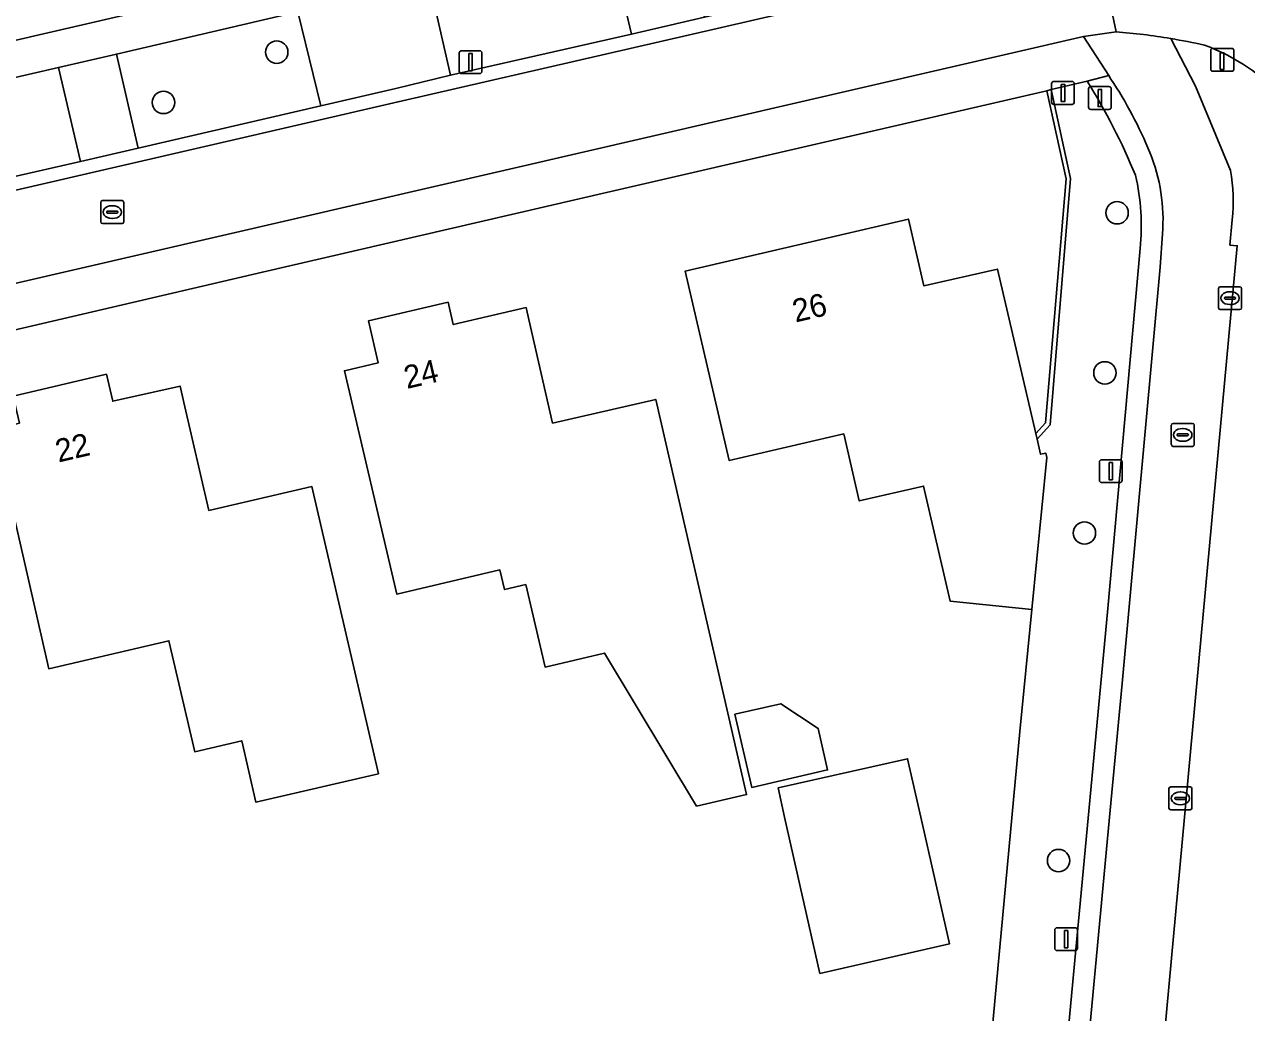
# Model space of a CAD drawing. Extents: x 156412 to 157779, y 382335 to 383768.
# Drawn here: x 156777.8 to 156831.2, y 383241.5 to 383284.6 of the extents above; entities that cross this region are included whole.
import ezdxf

# ---------------------------------------------------------------- set-up
doc = ezdxf.new("R2010")
doc.units = 0
for name, color, linetype in [('IMGEO_Berm_groen', 7, 'Continuous'), ('IMGEO_Boom', 7, 'Continuous'), ('IMGEO_Erf', 7, 'Continuous'), ('IMGEO_Fietspad_gesloten', 7, 'Continuous'), ('IMGEO_Groenvoorziening', 7, 'Continuous'), ('IMGEO_Haag', 7, 'Continuous'), ('IMGEO_Kolk', 7, 'Continuous'), ('IMGEO_Lichtmast', 7, 'Continuous'), ('IMGEO_Paal', 7, 'Continuous'), ('IMGEO_Pand', 7, 'Continuous'), ('IMGEO_Pand_nummerreeks', 7, 'Continuous'), ('IMGEO_Parkeervlak_open', 7, 'Continuous'), ('IMGEO_Rijbaan_lokaal_gesloten', 7, 'Continuous'), ('IMGEO_Rijbaan_lokaal_open', 7, 'Continuous'), ('IMGEO_Rioolput', 7, 'Continuous'), ('IMGEO_Verkeersbordpaal', 7, 'Continuous'), ('IMGEO_Voetpad_open', 7, 'Continuous')]:
    doc.layers.add(name, color=color, linetype=linetype)

msp = doc.modelspace()

# ---------------------------------------------------------------- linework, layer by layer
at = {"layer": 'IMGEO_Berm_groen'}
for points in [[(156803.35, 383288.284), (156795.492, 383286.483), (156796.418, 383282.389), (156804.332, 383284.186)], [(156789.764, 383285.156), (156781.834, 383283.314), (156782.783, 383279.21), (156790.755, 383281.053)]]:
    msp.add_lwpolyline(points, close=True, dxfattribs=at)
for points in [[(156827.876, 383283.99), (156828.957, 383281.914), (156830.486, 383278.226)], [(156830.563, 383276.081), (156830.461, 383274.97), (156830.78, 383274.941), (156828.551, 383250.802), (156828.482, 383250), (156825.585, 383218.585), (156825.238, 383218.606)]]:
    msp.add_lwpolyline(points, dxfattribs=at)
for centre, radius, start, end in [((156823.277, 383256.64), 27.734, 77.3613, 80.4542), ((156826.273, 383275.375), 8.876, 15.3118, 69.7464), ((156823.445, 383276.899), 7.165, 353.441, 10.6708)]:
    msp.add_arc(centre, radius, start, end, dxfattribs=at)
at = {"layer": 'IMGEO_Boom'}
for centre in [(156788.836, 383283.395), (156783.89, 383281.2), (156825.534, 383276.383), (156825.002, 383269.394), (156824.11, 383262.404), (156822.978, 383248.103)]:
    msp.add_circle(centre, 0.489, dxfattribs=at)
at = {"layer": 'IMGEO_Erf'}
for points in [[(156745.276, 383305.89), (156751.613, 383277.957), (156819.904, 383293.743), (156818.306, 383300.676), (156814.39, 383299.795), (156815.076, 383296.874), (156807.757, 383295.154), (156804.648, 383308.649), (156813.426, 383310.679), (156814.066, 383307.912), (156816.502, 383308.476), (156813.474, 383321.659)], [(156818.365, 383222.197), (156821.291, 383253.732), (156821.811, 383259.063), (156818.249, 383259.422), (156817.081, 383264.456), (156814.276, 383263.806), (156813.598, 383266.728), (156808.598, 383265.568), (156806.679, 383273.841), (156816.423, 383276.105), (156817.101, 383273.187), (156820.312, 383273.927), (156821.986, 383266.743), (156822.413, 383267.208), (156823.304, 383277.86), (156822.466, 383281.712), (156803.236, 383277.267), (156788.213, 383273.797), (156773.352, 383270.326), (156770.203, 383269.625), (156756.463, 383266.457), (156760.292, 383249.999), (156762.97, 383238.494)]]:
    msp.add_lwpolyline(points, dxfattribs=at)
for points in [[(156809.357, 383250.986), (156807.174, 383250.484), (156803.154, 383257.159), (156800.555, 383256.549), (156799.709, 383260.151), (156798.784, 383259.934), (156798.583, 383260.79), (156794.085, 383259.734), (156791.795, 383269.489), (156793.266, 383269.834), (156792.838, 383271.665), (156796.321, 383272.479), (156796.548, 383271.505), (156799.724, 383272.242), (156799.77, 383272.041), (156800.885, 383267.199), (156805.385, 383268.235)], [(156793.277, 383251.892), (156787.929, 383250.653), (156787.308, 383253.332), (156785.253, 383252.856), (156784.131, 383257.697), (156778.88, 383256.481), (156776.484, 383266.937), (156777.602, 383267.206), (156777.327, 383268.384), (156781.398, 383269.336), (156781.674, 383268.158), (156784.618, 383268.816), (156784.785, 383268.094), (156785.875, 383263.388), (156790.373, 383264.43)], [(156812.475, 383253.873), (156812.892, 383252.06), (156809.578, 383251.298), (156808.843, 383254.493), (156810.849, 383254.954)], [(156816.386, 383252.549), (156816.962, 383250), (156818.211, 383244.464), (156812.556, 383243.177), (156811.016, 383250), (156810.728, 383251.273)]]:
    msp.add_lwpolyline(points, close=True, dxfattribs=at)
at = {"layer": 'IMGEO_Fietspad_gesloten'}
for points in [[(156825.488, 383284.284), (156824.071, 383284.073), (156825.167, 383282.374), (156825.268, 383282.217)], [(156830.486, 383278.226), (156828.957, 383281.914), (156827.876, 383283.99)], [(156828.551, 383250.802), (156830.78, 383274.941), (156830.461, 383274.97), (156830.563, 383276.081)], [(156827.517, 383275.462), (156827.42, 383274.005), (156825.75, 383255.841), (156825.205, 383250), (156822.054, 383216.381), (156826.264, 383217.377)], [(156825.238, 383218.606), (156825.585, 383218.585), (156828.482, 383250), (156828.551, 383250.802)]]:
    msp.add_lwpolyline(points, dxfattribs=at)
for centre, radius, start, end in [((156823.418, 383257.626), 26.738, 80.4026, 85.56), ((156810.099, 383272.132), 18.215, 22.1832, 33.6163), ((156819.724, 383276.069), 7.816, 355.549, 22.1059), ((156823.445, 383276.899), 7.165, 353.441, 10.6708)]:
    msp.add_arc(centre, radius, start, end, dxfattribs=at)
at = {"layer": 'IMGEO_Groenvoorziening'}
for points in [[(156824.221, 383282.135), (156822.66, 383281.759), (156823.506, 383277.873), (156822.607, 383267.123), (156822.041, 383266.507), (156822.195, 383265.847), (156822.196, 383265.844), (156822.42, 383265.896), (156822.465, 383265.701), (156821.811, 383259.063), (156821.291, 383253.732), (156818.365, 383222.197), (156821.738, 383222.98), (156825.109, 383258.948)], [(156825.109, 383258.948), (156826.538, 383274.826)]]:
    msp.add_lwpolyline(points, dxfattribs=at)
msp.add_lwpolyline([(156822.66, 383281.759), (156822.466, 383281.712), (156823.304, 383277.86), (156822.413, 383267.208), (156821.986, 383266.743), (156822.041, 383266.507), (156822.607, 383267.123), (156823.506, 383277.873)], close=True, dxfattribs=at)
for centre, radius, start, end in [((156801.98, 383268.117), 26.29, 22.1262, 32.2224), ((156817.133, 383275.828), 9.459, 353.9184, 13.3929)]:
    msp.add_arc(centre, radius, start, end, dxfattribs=at)
at = {"layer": 'IMGEO_Haag'}
msp.add_lwpolyline([(156822.66, 383281.759), (156822.466, 383281.712), (156823.304, 383277.86), (156822.413, 383267.208), (156821.986, 383266.743), (156822.041, 383266.507), (156822.607, 383267.123), (156823.506, 383277.873)], close=True, dxfattribs=at)
at = {"layer": 'IMGEO_Kolk'}
for p, q in [((156829.968, 383272.23), (156829.968, 383273.082)), ((156830.043, 383273.156), (156830.895, 383273.156)), ((156830.456, 383272.936), (156830.481, 383272.936)), ((156830.969, 383273.082), (156830.969, 383272.23)), ((156830.227, 383272.65), (156830.227, 383272.662)), ((156830.665, 383272.613), (156830.267, 383272.613)), ((156830.27, 383272.699), (156830.668, 383272.699)), ((156830.711, 383272.662), (156830.711, 383272.65)), ((156830.895, 383272.156), (156830.043, 383272.156)), ((156830.479, 383272.376), (156830.454, 383272.376)), ((156827.8, 383250.394), (156827.8, 383251.246)), ((156827.875, 383251.32), (156828.727, 383251.32)), ((156828.288, 383251.1), (156828.313, 383251.1)), ((156828.801, 383251.246), (156828.801, 383250.394)), ((156828.059, 383250.814), (156828.059, 383250.826)), ((156828.497, 383250.777), (156828.099, 383250.777)), ((156828.102, 383250.863), (156828.5, 383250.863)), ((156828.311, 383250.54), (156828.286, 383250.54)), ((156828.543, 383250.826), (156828.543, 383250.814)), ((156828.727, 383250.32), (156827.875, 383250.32))]:
    msp.add_line(p, q, dxfattribs=at)
for points in [[(156829.968, 383272.23), (156829.968, 383273.082)], [(156830.043, 383273.156), (156830.895, 383273.156)], [(156830.969, 383273.082), (156830.969, 383272.23)], [(156830.895, 383272.156), (156830.043, 383272.156)], [(156827.8, 383250.394), (156827.8, 383251.246)], [(156827.875, 383251.32), (156828.727, 383251.32)], [(156828.801, 383251.246), (156828.801, 383250.394)], [(156828.727, 383250.32), (156827.875, 383250.32)]]:
    msp.add_lwpolyline(points, dxfattribs=at)
for centre, radius, start, end in [((156830.045, 383273.08), 0.0765, 91.552, 178.448), ((156830.045, 383273.08), 0.0765, 91.552, 178.448), ((156830.893, 383273.08), 0.0765, 1.552, 88.448), ((156830.893, 383273.08), 0.0765, 1.552, 88.448), ((156830.267, 383272.659), 0.0403, 85.8775, 175.7526), ((156830.264, 383272.649), 0.0366, 178.938, 274.7102), ((156830.668, 383272.656), 0.043, 264.8664, 352.4533), ((156830.672, 383272.661), 0.0386, 1.7309, 96.639), ((156830.045, 383272.232), 0.0765, 181.552, 268.448), ((156830.045, 383272.232), 0.0765, 181.552, 268.448), ((156830.893, 383272.232), 0.0765, 271.552, 358.448), ((156830.893, 383272.232), 0.0765, 271.552, 358.448), ((156827.877, 383251.244), 0.0765, 91.552, 178.448), ((156827.877, 383251.244), 0.0765, 91.552, 178.448), ((156828.725, 383251.244), 0.0765, 1.552, 88.448), ((156828.725, 383251.244), 0.0765, 1.552, 88.448), ((156828.099, 383250.823), 0.0403, 85.8775, 175.7526), ((156828.096, 383250.813), 0.0366, 178.938, 274.7102), ((156828.5, 383250.82), 0.043, 264.8664, 352.4533), ((156828.504, 383250.825), 0.0386, 1.7309, 96.639), ((156827.877, 383250.396), 0.0765, 181.552, 268.448), ((156827.877, 383250.396), 0.0765, 181.552, 268.448), ((156828.725, 383250.396), 0.0765, 271.552, 358.448), ((156828.725, 383250.396), 0.0765, 271.552, 358.448)]:
    msp.add_arc(centre, radius, start, end, dxfattribs=at)
for centre, major_axis, ratio, start_param, end_param in [((156830.455, 383272.656), (-0.387, 0.002), 0.722429, 4.712389, 7.853982), ((156830.48, 383272.656), (-0.39, 0.002), 0.717154, 1.570796, 4.712389), ((156828.287, 383250.82), (-0.387, 0.002), 0.722429, 4.712389, 7.853982), ((156828.312, 383250.82), (-0.39, 0.002), 0.717154, 1.570796, 4.712389)]:
    msp.add_ellipse(centre, major_axis=major_axis, ratio=ratio, start_param=start_param, end_param=end_param, dxfattribs=at)
at = {"layer": 'IMGEO_Lichtmast'}
for p, q in [((156796.807, 383282.56), (156796.807, 383283.36)), ((156796.807, 383283.36), (156796.807, 383282.56)), ((156796.907, 383283.46), (156797.697, 383283.46)), ((156797.697, 383283.46), (156796.907, 383283.46)), ((156797.797, 383283.36), (156797.797, 383282.56)), ((156797.797, 383282.56), (156797.797, 383283.36)), ((156797.697, 383282.46), (156796.907, 383282.46)), ((156796.907, 383282.46), (156797.697, 383282.46)), ((156824.764, 383264.704), (156824.764, 383265.504)), ((156824.764, 383265.504), (156824.764, 383264.704)), ((156824.864, 383265.604), (156825.654, 383265.604)), ((156825.654, 383265.604), (156824.864, 383265.604)), ((156825.754, 383265.504), (156825.754, 383264.704)), ((156825.754, 383264.704), (156825.754, 383265.504)), ((156825.654, 383264.604), (156824.864, 383264.604)), ((156824.864, 383264.604), (156825.654, 383264.604)), ((156822.911, 383245.175), (156823.701, 383245.175)), ((156823.701, 383245.175), (156822.911, 383245.175)), ((156822.811, 383244.275), (156822.811, 383245.075)), ((156822.811, 383245.075), (156822.811, 383244.275)), ((156823.801, 383245.075), (156823.801, 383244.275)), ((156823.801, 383244.275), (156823.801, 383245.075)), ((156823.701, 383244.175), (156822.911, 383244.175)), ((156822.911, 383244.175), (156823.701, 383244.175))]:
    msp.add_line(p, q, dxfattribs=at)
for points in [[(156797.227, 383283.335), (156797.377, 383283.335), (156797.377, 383282.585), (156797.227, 383282.585), (156797.227, 383283.335)], [(156825.184, 383265.479), (156825.334, 383265.479), (156825.334, 383264.729), (156825.184, 383264.729), (156825.184, 383265.479)], [(156823.231, 383245.05), (156823.381, 383245.05), (156823.381, 383244.3), (156823.231, 383244.3), (156823.231, 383245.05)]]:
    msp.add_lwpolyline(points, dxfattribs=at)
for centre, start, end in [((156796.907, 383283.36), 90, 180), ((156796.907, 383283.36), 90, 180), ((156797.697, 383283.36), 0, 90), ((156797.697, 383283.36), 360, 90), ((156796.907, 383282.56), 180, 270), ((156796.907, 383282.56), 180, 270), ((156797.697, 383282.56), 270, 0), ((156797.697, 383282.56), 270, 0), ((156824.864, 383265.504), 90, 180), ((156824.864, 383265.504), 90, 180), ((156825.654, 383265.504), 0, 90), ((156825.654, 383265.504), 360, 90), ((156824.864, 383264.704), 180, 270), ((156824.864, 383264.704), 180, 270), ((156825.654, 383264.704), 270, 0), ((156825.654, 383264.704), 270, 0), ((156822.911, 383245.075), 90, 180), ((156822.911, 383245.075), 90, 180), ((156823.701, 383245.075), 0, 90), ((156823.701, 383245.075), 360, 90), ((156822.911, 383244.275), 180, 270), ((156822.911, 383244.275), 180, 270), ((156823.701, 383244.275), 270, 0), ((156823.701, 383244.275), 270, 0)]:
    msp.add_arc(centre, 0.1, start, end, dxfattribs=at)
at = {"layer": 'IMGEO_Paal'}
for p, q in [((156829.628, 383283.475), (156829.628, 383282.634)), ((156829.628, 383283.475), (156829.628, 383282.634)), ((156830.544, 383283.559), (156829.703, 383283.559)), ((156830.544, 383283.559), (156829.703, 383283.559)), ((156830.628, 383282.643), (156830.628, 383283.484)), ((156830.628, 383282.643), (156830.628, 383283.484)), ((156829.712, 383282.559), (156830.553, 383282.559)), ((156829.712, 383282.559), (156830.553, 383282.559))]:
    msp.add_line(p, q, dxfattribs=at)
msp.add_lwpolyline([(156830.043, 383283.372), (156830.203, 383283.372), (156830.203, 383282.639), (156830.043, 383282.639), (156830.043, 383283.372)], dxfattribs=at)
for centre, start, end in [((156829.706, 383283.481), 92.4484, 184.2845), ((156829.706, 383283.481), 92.4484, 184.2845), ((156830.55, 383283.481), 2.4484, 94.2845), ((156830.55, 383283.481), 2.4484, 94.2845), ((156829.706, 383282.637), 182.4484, 274.2845), ((156829.706, 383282.637), 182.4484, 274.2845), ((156830.55, 383282.637), 272.4484, 4.2845), ((156830.55, 383282.637), 272.4484, 4.2845)]:
    msp.add_arc(centre, 0.0779, start, end, dxfattribs=at)
at = {"layer": 'IMGEO_Pand'}
for points in [[(156820.312, 383273.927), (156817.101, 383273.187), (156816.423, 383276.105), (156806.679, 383273.841), (156808.598, 383265.568), (156813.598, 383266.728), (156814.276, 383263.806), (156817.081, 383264.456), (156818.249, 383259.422), (156821.811, 383259.063), (156822.465, 383265.701), (156822.42, 383265.896), (156822.196, 383265.844), (156822.195, 383265.847), (156822.041, 383266.507), (156821.986, 383266.743)], [(156805.385, 383268.235), (156800.885, 383267.199), (156799.77, 383272.041), (156799.724, 383272.242), (156796.548, 383271.505), (156796.321, 383272.479), (156792.838, 383271.665), (156793.266, 383269.834), (156791.795, 383269.489), (156794.085, 383259.734), (156798.583, 383260.79), (156798.784, 383259.934), (156799.709, 383260.151), (156800.555, 383256.549), (156803.154, 383257.159), (156807.174, 383250.484), (156809.357, 383250.986)], [(156790.373, 383264.43), (156785.875, 383263.388), (156784.785, 383268.094), (156784.618, 383268.816), (156781.674, 383268.158), (156781.398, 383269.336), (156777.327, 383268.384), (156777.602, 383267.206), (156776.484, 383266.937), (156778.88, 383256.481), (156784.131, 383257.697), (156785.253, 383252.856), (156787.308, 383253.332), (156787.929, 383250.653), (156793.277, 383251.892)], [(156808.843, 383254.493), (156809.578, 383251.298), (156812.892, 383252.06), (156812.475, 383253.873), (156810.849, 383254.954)], [(156812.556, 383243.177), (156818.211, 383244.464), (156816.962, 383250), (156816.386, 383252.549), (156810.728, 383251.273), (156811.016, 383250)]]:
    msp.add_lwpolyline(points, close=True, dxfattribs=at)
at = {"layer": 'IMGEO_Parkeervlak_open'}
msp.add_lwpolyline([(156782.783, 383279.21), (156781.834, 383283.314), (156779.309, 383282.73), (156780.261, 383278.626)], close=True, dxfattribs=at)
at = {"layer": 'IMGEO_Rijbaan_lokaal_gesloten'}
msp.add_lwpolyline([(156825.277, 383288.412), (156824.644, 383288.263), (156825.488, 383284.284)], dxfattribs=at)
msp.add_lwpolyline([(156824.644, 383288.263), (156822.376, 383287.733), (156794.133, 383281.227), (156716.377, 383263.265), (156717.235, 383259.398), (156824.071, 383284.073), (156825.488, 383284.284)], close=True, dxfattribs=at)
for centre, radius, start, end in [((156823.418, 383257.626), 26.738, 80.4026, 85.56), ((156823.277, 383256.64), 27.734, 77.3613, 80.4542), ((156826.273, 383275.375), 8.876, 15.3118, 69.7464)]:
    msp.add_arc(centre, radius, start, end, dxfattribs=at)
at = {"layer": 'IMGEO_Rijbaan_lokaal_open'}
for points in [[(156806.567, 383289.032), (156803.35, 383288.284), (156804.332, 383284.186), (156807.512, 383284.925)], [(156795.492, 383286.483), (156793.094, 383285.927), (156789.764, 383285.156), (156790.755, 383281.053), (156794.038, 383281.812), (156796.418, 383282.389)], [(156779.309, 383282.73), (156775.885, 383281.939), (156776.813, 383277.829), (156780.261, 383278.626)]]:
    msp.add_lwpolyline(points, close=True, dxfattribs=at)
msp.add_lwpolyline([(156716.377, 383263.265), (156794.133, 383281.227), (156822.376, 383287.733), (156822.234, 383288.342), (156813.799, 383286.367), (156810.602, 383285.631), (156807.512, 383284.925), (156804.332, 383284.186), (156796.418, 383282.389), (156794.038, 383281.812), (156790.755, 383281.053), (156782.783, 383279.21), (156780.261, 383278.626), (156776.813, 383277.829), (156774.301, 383277.26), (156766.505, 383275.451), (156763.095, 383274.665), (156760.607, 383274.096), (156753.017, 383272.363), (156749.231, 383271.486)], dxfattribs=at)
at = {"layer": 'IMGEO_Rioolput'}
for p, q in [((156781.152, 383275.987), (156781.152, 383276.839)), ((156781.227, 383276.913), (156782.079, 383276.913)), ((156781.64, 383276.693), (156781.665, 383276.693)), ((156782.153, 383276.839), (156782.153, 383275.987)), ((156781.411, 383276.407), (156781.411, 383276.419)), ((156781.849, 383276.37), (156781.451, 383276.37)), ((156781.454, 383276.456), (156781.852, 383276.456)), ((156781.663, 383276.133), (156781.638, 383276.133)), ((156781.895, 383276.419), (156781.895, 383276.407)), ((156782.079, 383275.913), (156781.227, 383275.913)), ((156827.903, 383266.261), (156827.903, 383267.113)), ((156827.978, 383267.187), (156828.83, 383267.187)), ((156828.904, 383267.113), (156828.904, 383266.261)), ((156828.162, 383266.681), (156828.162, 383266.693)), ((156828.6, 383266.644), (156828.202, 383266.644)), ((156828.205, 383266.73), (156828.603, 383266.73)), ((156828.391, 383266.967), (156828.416, 383266.967)), ((156828.646, 383266.693), (156828.646, 383266.681)), ((156828.83, 383266.187), (156827.978, 383266.187)), ((156828.414, 383266.407), (156828.389, 383266.407))]:
    msp.add_line(p, q, dxfattribs=at)
for points in [[(156781.152, 383275.987), (156781.152, 383276.839)], [(156781.227, 383276.913), (156782.079, 383276.913)], [(156782.153, 383276.839), (156782.153, 383275.987)], [(156782.079, 383275.913), (156781.227, 383275.913)], [(156827.903, 383266.261), (156827.903, 383267.113)], [(156827.978, 383267.187), (156828.83, 383267.187)], [(156828.904, 383267.113), (156828.904, 383266.261)], [(156828.83, 383266.187), (156827.978, 383266.187)]]:
    msp.add_lwpolyline(points, dxfattribs=at)
for centre, radius, start, end in [((156781.229, 383276.837), 0.0765, 91.552, 178.448), ((156781.229, 383276.837), 0.0765, 91.552, 178.448), ((156782.077, 383276.837), 0.0765, 1.552, 88.448), ((156782.077, 383276.837), 0.0765, 1.552, 88.448), ((156781.451, 383276.416), 0.0403, 85.8775, 175.7526), ((156781.448, 383276.406), 0.0366, 178.938, 274.7102), ((156781.852, 383276.413), 0.043, 264.8664, 352.4533), ((156781.856, 383276.418), 0.0386, 1.7309, 96.639), ((156781.229, 383275.989), 0.0765, 181.552, 268.448), ((156781.229, 383275.989), 0.0765, 181.552, 268.448), ((156782.077, 383275.989), 0.0765, 271.552, 358.448), ((156782.077, 383275.989), 0.0765, 271.552, 358.448), ((156827.98, 383267.111), 0.0765, 91.552, 178.448), ((156827.98, 383267.111), 0.0765, 91.552, 178.448), ((156828.828, 383267.111), 0.0765, 1.552, 88.448), ((156828.828, 383267.111), 0.0765, 1.552, 88.448), ((156828.202, 383266.69), 0.0403, 85.8775, 175.7526), ((156828.199, 383266.68), 0.0366, 178.938, 274.7102), ((156828.603, 383266.687), 0.043, 264.8664, 352.4533), ((156828.607, 383266.692), 0.0386, 1.7309, 96.639), ((156827.98, 383266.263), 0.0765, 181.552, 268.448), ((156827.98, 383266.263), 0.0765, 181.552, 268.448), ((156828.828, 383266.263), 0.0765, 271.552, 358.448), ((156828.828, 383266.263), 0.0765, 271.552, 358.448)]:
    msp.add_arc(centre, radius, start, end, dxfattribs=at)
for centre, major_axis, ratio, start_param, end_param in [((156781.639, 383276.413), (-0.387, 0.002), 0.722429, 4.712389, 7.853982), ((156781.664, 383276.413), (-0.39, 0.002), 0.717154, 1.570796, 4.712389), ((156828.39, 383266.687), (-0.387, 0.002), 0.722429, 4.712389, 7.853982), ((156828.415, 383266.687), (-0.39, 0.002), 0.717154, 1.570796, 4.712389)]:
    msp.add_ellipse(centre, major_axis=major_axis, ratio=ratio, start_param=start_param, end_param=end_param, dxfattribs=at)
at = {"layer": 'IMGEO_Verkeersbordpaal'}
for p, q in [((156822.676, 383281.215), (156822.676, 383282.015)), ((156822.676, 383282.015), (156822.676, 383281.215)), ((156822.776, 383282.115), (156823.566, 383282.115)), ((156823.566, 383282.115), (156822.776, 383282.115)), ((156823.666, 383282.015), (156823.666, 383281.215)), ((156823.666, 383281.215), (156823.666, 383282.015)), ((156824.288, 383280.992), (156824.288, 383281.792)), ((156824.288, 383281.792), (156824.288, 383280.992)), ((156824.388, 383281.892), (156825.178, 383281.892)), ((156825.178, 383281.892), (156824.388, 383281.892)), ((156825.278, 383281.792), (156825.278, 383280.992)), ((156825.278, 383280.992), (156825.278, 383281.792)), ((156823.566, 383281.115), (156822.776, 383281.115)), ((156822.776, 383281.115), (156823.566, 383281.115)), ((156825.178, 383280.892), (156824.388, 383280.892)), ((156824.388, 383280.892), (156825.178, 383280.892))]:
    msp.add_line(p, q, dxfattribs=at)
for points in [[(156823.096, 383281.99), (156823.246, 383281.99), (156823.246, 383281.24), (156823.096, 383281.24), (156823.096, 383281.99)], [(156824.708, 383281.767), (156824.858, 383281.767), (156824.858, 383281.017), (156824.708, 383281.017), (156824.708, 383281.767)]]:
    msp.add_lwpolyline(points, dxfattribs=at)
for centre, start, end in [((156822.776, 383282.015), 90, 180), ((156822.776, 383282.015), 90, 180), ((156823.566, 383282.015), 0, 90), ((156823.566, 383282.015), 360, 90), ((156824.388, 383281.792), 90, 180), ((156824.388, 383281.792), 90, 180), ((156825.178, 383281.792), 0, 90), ((156825.178, 383281.792), 360, 90), ((156822.776, 383281.215), 180, 270), ((156822.776, 383281.215), 180, 270), ((156823.566, 383281.215), 270, 0), ((156823.566, 383281.215), 270, 0), ((156824.388, 383280.992), 180, 270), ((156824.388, 383280.992), 180, 270), ((156825.178, 383280.992), 270, 0), ((156825.178, 383280.992), 270, 0)]:
    msp.add_arc(centre, 0.1, start, end, dxfattribs=at)
at = {"layer": 'IMGEO_Voetpad_open'}
for points in [[(156748.309, 383275.578), (156752.069, 383276.421), (156759.615, 383278.196), (156762.109, 383278.761), (156765.515, 383279.528), (156773.362, 383281.355), (156775.885, 383281.939), (156779.309, 383282.73), (156781.834, 383283.314), (156789.764, 383285.156), (156793.094, 383285.927), (156795.492, 383286.483), (156803.35, 383288.284), (156806.567, 383289.032), (156809.658, 383289.74), (156812.865, 383290.478), (156821.285, 383292.429), (156820.926, 383293.979), (156819.904, 383293.743), (156751.613, 383277.957), (156749.332, 383277.43)], [(156717.658, 383257.492), (156752.621, 383265.563), (156753.599, 383265.789), (156753.99, 383265.872), (156756.463, 383266.457), (156770.203, 383269.625), (156773.352, 383270.326), (156788.213, 383273.797), (156803.236, 383277.267), (156822.466, 383281.712), (156822.66, 383281.759), (156824.221, 383282.135), (156825.167, 383282.374), (156824.071, 383284.073), (156717.235, 383259.398)], [(156825.268, 383282.217), (156825.167, 383282.374), (156824.221, 383282.135)], [(156825.205, 383250), (156825.75, 383255.841), (156827.42, 383274.005), (156827.517, 383275.462)], [(156826.538, 383274.826), (156825.109, 383258.948), (156821.738, 383222.98), (156821.592, 383221.418), (156821.166, 383216.866), (156821.099, 383216.155), (156822.054, 383216.381), (156825.205, 383250)]]:
    msp.add_lwpolyline(points, dxfattribs=at)
for centre, radius, start, end in [((156801.98, 383268.117), 26.29, 22.1262, 32.2224), ((156810.099, 383272.132), 18.215, 22.1832, 33.6163), ((156819.724, 383276.069), 7.816, 355.549, 22.1059), ((156817.133, 383275.828), 9.459, 353.9184, 13.3929)]:
    msp.add_arc(centre, radius, start, end, dxfattribs=at)

# ---------------------------------------------------------------- texts
at = {"layer": 'IMGEO_Pand_nummerreeks'}
for s, rotation, p in [('26', 13.0806, (156811.488, 383271.59)), ('24', 13.1567, (156794.521, 383268.69)), ('22', 13.1524, (156779.302, 383265.477))]:
    msp.add_text(s, height=1, rotation=rotation, dxfattribs=at).set_placement(p)

doc.saveas('drawing.dxf')
